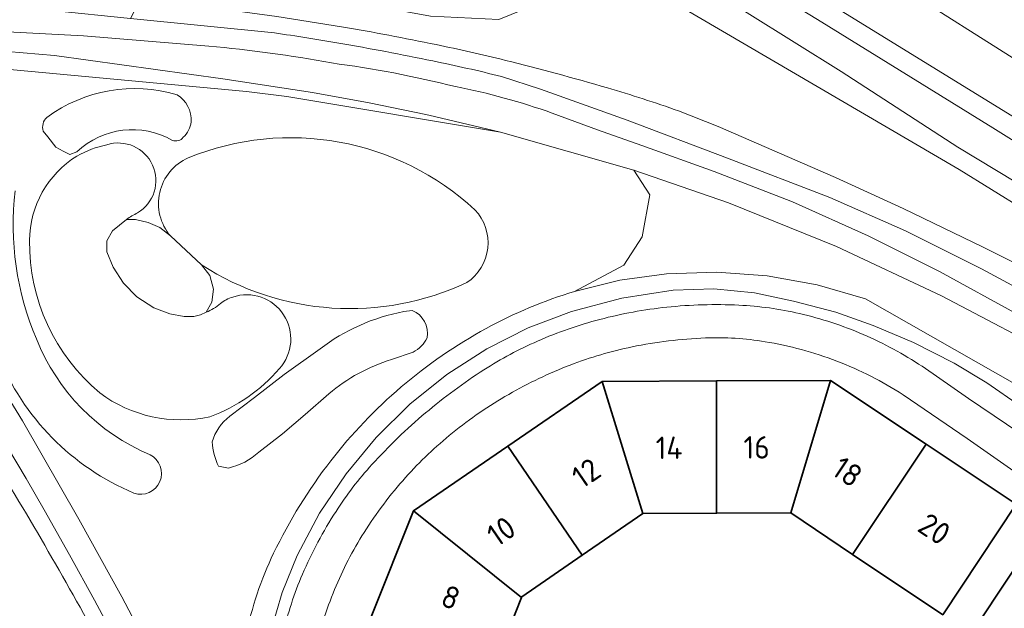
# Model space of a CAD drawing. Extents: x 150256 to 156914, y 461459 to 469481.
# Tile 682 of 731: x 154803 to 154862, y 468420 to 468455. Entities that reach past the tile are written whole.
import ezdxf
from ezdxf.enums import TextEntityAlignment as Align

# ---------------------------------------------------------------- set-up
doc = ezdxf.new("R2010")
doc.units = 0
doc.header["$LTSCALE"] = 0.75
for name, color, linetype, lineweight in [('B-RO-GR-BEPLANTING_CULTUUR_HEESTERS-GV', 251, 'CONTINUOUS', 18), ('B-RO-IE-TERREINAFSCHEIDING_KUNSTMATIG_MUUR-GV', 251, 'CONTINUOUS', 18), ('B-RO-OG-BEBOUWING-GV', 6, 'CONTINUOUS', 35), ('B-RO-OG-BEBOUWING-T18', 1, 'CONTINUOUS', 18), ('B-RO-OG-TERREIN_CULTUURSCHEIDING-GV', 251, 'CONTINUOUS', 18), ('B-RO-OG-TERREIN_ONBEGROEID-GV', 251, 'CONTINUOUS', 18), ('B-RO-VH-VERHARDING_BETONSTRAATSTEEN-GV', 251, 'CONTINUOUS', 18), ('B-RO-VH-VERHARDING_HALFVERHARDING_GRIND-GV', 251, 'CONTINUOUS', 18)]:
    doc.layers.add(name, color=color, linetype=linetype, lineweight=lineweight)
doc.styles.add('NLCS-ISO-M200-T18', font='NLCS-ISO.ttf', dxfattribs={"height": 360})

msp = doc.modelspace()

# ---------------------------------------------------------------- linework, layer by layer
at = {"layer": 'B-RO-GR-BEPLANTING_CULTUUR_HEESTERS-GV'}
for points in [[(154812.318, 468450.546, 0.235629), (154804.501, 468449.19)], [(154812.318, 468450.546, 0.235629), (154804.501, 468449.19)], [(154813.169, 468448.924, 0.276927), (154812.318, 468450.546)], [(154813.169, 468448.924, 0.276927), (154812.318, 468450.546)], [(154804.501, 468449.19, 0.297527), (154804.288, 468448.366)], [(154804.501, 468449.19, 0.297527), (154804.288, 468448.366)], [(154812.69, 468447.994, 0.182139), (154813.169, 468448.924)], [(154812.69, 468447.994, 0.182139), (154813.169, 468448.924)], [(154806.309, 468447.116, -0.332976), (154812.045, 468447.808)], [(154806.309, 468447.116, -0.332976), (154812.045, 468447.808)], [(154812.045, 468447.808, 0.33149), (154812.69, 468447.994)], [(154812.045, 468447.808, 0.33149), (154812.69, 468447.994)], [(154803.88, 468435.887, -0.129783), (154802.589, 468444.787)], [(154803.88, 468435.887, -0.129783), (154802.589, 468444.787)], [(154825.927, 468437.525, 0.117971), (154820.906, 468435.285)], [(154825.927, 468437.525, 0.117971), (154820.906, 468435.285)], [(154827.34, 468435.95, 0.351902), (154826.436, 468437.598)], [(154827.34, 468435.95, 0.351902), (154826.436, 468437.598)], [(154810.696, 468428.93, -0.200464), (154803.88, 468435.887)], [(154810.696, 468428.93, -0.200464), (154803.88, 468435.887)], [(154826.489, 468435.099, 0.163337), (154827.34, 468435.95)], [(154826.489, 468435.099, 0.163337), (154827.34, 468435.95)], [(154801.574, 468434.921, 0.200754), (154809.725, 468426.629)], [(154801.574, 468434.921, 0.200754), (154809.725, 468426.629)], [(154821.438, 468432.599, -0.101295), (154825.187, 468434.647)], [(154821.438, 468432.599, -0.101295), (154825.187, 468434.647)], [(154815.482, 468431.243, 0.150914), (154814.419, 468429.701)], [(154815.482, 468431.243, 0.150914), (154814.419, 468429.701)], [(154814.419, 468429.701, 0.097013), (154814.817, 468428.239)], [(154814.419, 468429.701, 0.097013), (154814.817, 468428.239)], [(154809.725, 468426.629, 0.938276), (154810.696, 468428.93)], [(154809.725, 468426.629, 0.938276), (154810.696, 468428.93)], [(154815.402, 468428.133, 0.132485), (154817.237, 468429.09)], [(154815.402, 468428.133, 0.132485), (154817.237, 468429.09)]]:
    msp.add_lwpolyline(points, format="xyb", dxfattribs=at)
for points in [[(154804.288, 468448.366), (154804.554, 468448.02), (154805.033, 468447.409), (154805.485, 468447.169), (154805.884, 468446.957), (154806.309, 468447.116)], [(154804.288, 468448.366), (154804.554, 468448.02), (154805.033, 468447.409), (154805.485, 468447.169), (154805.884, 468446.957), (154806.309, 468447.116)], [(154826.436, 468437.598), (154825.927, 468437.525)], [(154826.436, 468437.598), (154825.927, 468437.525)], [(154820.906, 468435.285), (154818.752, 468433.743), (154816.971, 468432.36), (154815.482, 468431.243)], [(154820.906, 468435.285), (154818.752, 468433.743), (154816.971, 468432.36), (154815.482, 468431.243)], [(154825.187, 468434.647), (154826.489, 468435.099)], [(154825.187, 468434.647), (154826.489, 468435.099)], [(154817.237, 468429.09), (154818.646, 468430.18), (154820.002, 468431.35), (154821.438, 468432.599)], [(154817.237, 468429.09), (154818.646, 468430.18), (154820.002, 468431.35), (154821.438, 468432.599)], [(154814.817, 468428.239), (154815.402, 468428.133)], [(154814.817, 468428.239), (154815.402, 468428.133)]]:
    msp.add_lwpolyline(points, dxfattribs=at)
at = {"layer": 'B-RO-IE-TERREINAFSCHEIDING_KUNSTMATIG_MUUR-GV'}
for points in [[(154722.732, 468526.878), (154731.365, 468522.454), (154739.459, 468518.253), (154747.49, 468514.031), (154753.255, 468510.962), (154761.923, 468506.299), (154769.706, 468502.077), (154773.511, 468500), (154777.474, 468497.828), (154804.418, 468482.636), (154830.356, 468467.524), (154839.527, 468461.942), (154845.153, 468458.508), (154850.77, 468455.06), (154861.31, 468448.553), (154865.722, 468445.803)], [(154866.091, 468447.046), (154851.406, 468456.07), (154845.758, 468459.544), (154840.11, 468463.018), (154830.976, 468468.58), (154778.008, 468498.948), (154776.086, 468500), (154770.259, 468503.178), (154762.499, 468507.39), (154751.371, 468513.397), (154748.112, 468515.136), (154741.417, 468518.639), (154731.911, 468523.532), (154728.497, 468525.266)]]:
    msp.add_lwpolyline(points, dxfattribs=at)
at = {"layer": 'B-RO-OG-BEBOUWING-GV'}
for points in [[(154840.284, 468425.401), (154844.72, 468425.418), (154844.701, 468433.363), (154837.841, 468433.336)], [(154840.284, 468425.401), (154844.72, 468425.418), (154844.701, 468433.363), (154837.841, 468433.336)], [(154844.701, 468433.363), (154844.72, 468425.418), (154849.172, 468425.436), (154851.554, 468433.39)], [(154844.701, 468433.363), (154844.72, 468425.418), (154849.172, 468425.436), (154851.554, 468433.39)], [(154857.298, 468429.567), (154851.554, 468433.39), (154849.172, 468425.436), (154852.881, 468422.95)], [(154857.298, 468429.567), (154851.554, 468433.39), (154849.172, 468425.436), (154852.881, 468422.95)], [(154840.284, 468425.401), (154837.841, 468433.336), (154832.173, 468429.452), (154836.644, 468422.896)], [(154840.284, 468425.401), (154837.841, 468433.336), (154832.173, 468429.452), (154836.644, 468422.896)], [(154826.518, 468425.573), (154833.01, 468420.37), (154833.024, 468420.405), (154836.644, 468422.896), (154832.173, 468429.452)], [(154826.518, 468425.573), (154833.01, 468420.37), (154833.024, 468420.405), (154836.644, 468422.896), (154832.173, 468429.452)], [(154857.298, 468429.567), (154852.881, 468422.95), (154858.293, 468419.322), (154862.708, 468425.966)], [(154857.298, 468429.567), (154852.881, 468422.95), (154858.293, 468419.322), (154862.708, 468425.966)], [(154823.98, 468419.198), (154831.373, 468416.255), (154833.01, 468420.37), (154826.518, 468425.573)], [(154823.98, 468419.198), (154831.373, 468416.255), (154833.01, 468420.37), (154826.518, 468425.573)], [(154864.667, 468412.959), (154870.147, 468421.101), (154868.61, 468422.129), (154868.666, 468422.212), (154868.018, 468422.645), (154868.378, 468423.186), (154864.884, 468425.517), (154859.994, 468418.187), (154859.428, 468417.339), (154862.913, 468415.014), (154862.502, 468414.399)], [(154864.667, 468412.959), (154870.147, 468421.101), (154868.61, 468422.129), (154868.666, 468422.212), (154868.018, 468422.645), (154868.378, 468423.186), (154864.884, 468425.517), (154859.994, 468418.187), (154859.428, 468417.339), (154862.913, 468415.014), (154862.502, 468414.399)]]:
    msp.add_lwpolyline(points, close=True, dxfattribs=at)
at = {"layer": 'B-RO-OG-TERREIN_CULTUURSCHEIDING-GV'}
for points in [[(154728.497, 468525.266), (154731.911, 468523.532), (154741.417, 468518.639), (154748.112, 468515.136), (154751.371, 468513.397), (154762.499, 468507.39), (154770.259, 468503.178), (154776.086, 468500), (154778.008, 468498.948), (154830.976, 468468.58), (154840.11, 468463.018), (154845.758, 468459.544), (154851.406, 468456.07), (154866.091, 468447.046)], [(155022.288, 468345.483), (155021.795, 468345.864), (155000, 468360.734), (154937.757, 468403.276), (154927.188, 468410.499), (154916.59, 468417.682), (154900.704, 468428.361), (154895.358, 468431.895), (154892.555, 468433.702), (154873.831, 468445.598), (154854.574, 468457.786), (154851.907, 468459.447), (154851.019, 468459.985), (154829.448, 468472.858), (154818.073, 468479.638), (154806.695, 468486.412), (154806.617, 468486.465)], [(154806.617, 468486.465), (154806.695, 468486.412), (154818.073, 468479.638), (154829.448, 468472.858), (154851.019, 468459.985), (154851.907, 468459.447), (154854.574, 468457.786), (154873.831, 468445.598), (154892.555, 468433.702), (154895.358, 468431.895), (154900.704, 468428.361), (154916.59, 468417.682), (154927.188, 468410.499), (154937.757, 468403.276), (155000, 468360.734), (155021.795, 468345.864), (155022.288, 468345.483)], [(155022.288, 468345.483), (155021.795, 468345.864), (155000, 468360.734), (154937.757, 468403.276), (154927.188, 468410.499), (154916.59, 468417.682), (154900.704, 468428.361), (154895.358, 468431.895), (154892.555, 468433.702), (154873.831, 468445.598), (154854.574, 468457.786), (154851.907, 468459.447), (154851.019, 468459.985), (154829.448, 468472.858), (154818.073, 468479.638), (154806.695, 468486.412), (154806.617, 468486.465)], [(154806.617, 468486.465), (154806.695, 468486.412), (154818.073, 468479.638), (154829.448, 468472.858), (154851.019, 468459.985), (154851.907, 468459.447), (154854.574, 468457.786), (154873.831, 468445.598), (154892.555, 468433.702), (154895.358, 468431.895), (154900.704, 468428.361), (154916.59, 468417.682), (154927.188, 468410.499), (154937.757, 468403.276), (155000, 468360.734), (155021.795, 468345.864), (155022.288, 468345.483)], [(154867.321, 468442.505), (154859.2, 468447.395), (154852.191, 468451.939), (154846.554, 468455.464), (154841.103, 468458.736), (154836.18, 468461.709), (154834.969, 468462.354), (154832.179, 468464.209), (154822.844, 468469.981), (154818.318, 468472.521), (154817.372, 468470.65), (154830.859, 468462.861), (154833.868, 468461.006), (154836.189, 468459.575), (154836.535, 468459.362), (154859.272, 468446.07), (154865.104, 468442.461)], [(154867.321, 468442.505), (154859.2, 468447.395), (154852.191, 468451.939), (154846.554, 468455.464), (154841.103, 468458.736), (154836.18, 468461.709), (154834.969, 468462.354), (154832.179, 468464.209), (154822.844, 468469.981), (154818.318, 468472.521), (154817.372, 468470.65), (154830.859, 468462.861), (154833.868, 468461.006), (154836.189, 468459.575), (154836.535, 468459.362), (154859.272, 468446.07), (154865.104, 468442.461)], [(154842.435, 468449.574), (154844.818, 468448.643), (154851.865, 468445.572), (154855.919, 468443.71), (154860.721, 468441.401), (154865.111, 468439.201), (154869.015, 468437.165), (154870.379, 468439.349), (154865.104, 468442.461), (154859.272, 468446.07), (154836.535, 468459.362), (154836.189, 468459.575), (154833.868, 468461.006), (154835.606, 468457.417), (154834.706, 468456.323), (154831.632, 468455.073), (154827.534, 468455.26), (154820.859, 468456.511), (154810.805, 468457.663), (154810.129, 468456.324), (154811.532, 468456.161), (154818.305, 468455.252), (154822.195, 468454.636)], [(154842.435, 468449.574), (154844.818, 468448.643), (154851.865, 468445.572), (154855.919, 468443.71), (154860.721, 468441.401), (154865.111, 468439.201), (154869.015, 468437.165), (154870.379, 468439.349), (154865.104, 468442.461), (154859.272, 468446.07), (154836.535, 468459.362), (154836.189, 468459.575), (154833.868, 468461.006), (154835.606, 468457.417), (154834.706, 468456.323), (154831.632, 468455.073), (154827.534, 468455.26), (154820.859, 468456.511), (154810.805, 468457.663), (154810.129, 468456.324), (154811.532, 468456.161), (154818.305, 468455.252), (154822.195, 468454.636)], [(154822.195, 468454.636), (154818.305, 468455.252), (154811.532, 468456.161), (154810.129, 468456.324), (154809.526, 468455.133), (154818.172, 468454.261)], [(154822.195, 468454.636), (154818.305, 468455.252), (154811.532, 468456.161), (154810.129, 468456.324), (154809.526, 468455.133), (154818.172, 468454.261)], [(154814.225, 468453.474), (154806.704, 468454.086), (154797.193, 468454.595)], [(154814.225, 468453.474), (154806.704, 468454.086), (154797.193, 468454.595)], [(154787.747, 468452.852), (154788.403, 468451.946), (154789.893, 468453.032), (154791.259, 468453.473), (154793.18, 468453.571), (154795.119, 468453.559), (154800.243, 468453.31), (154804.959, 468452.901), (154815.071, 468451.502), (154820.451, 468450.686), (154823.861, 468450.061), (154827.257, 468449.362), (154827.782, 468449.248), (154831.739, 468448.31), (154839.744, 468446.024), (154845.437, 468444.054), (154851.912, 468441.427), (154858.224, 468438.475), (154865.687, 468434.547), (154865.901, 468434.376), (154866.045, 468434.104), (154866.07, 468433.883), (154864.436, 468431.219), (154865.115, 468430.414)], [(154787.747, 468452.852), (154788.403, 468451.946), (154789.893, 468453.032), (154791.259, 468453.473), (154793.18, 468453.571), (154795.119, 468453.559), (154800.243, 468453.31), (154804.959, 468452.901), (154815.071, 468451.502), (154820.451, 468450.686), (154823.861, 468450.061), (154827.257, 468449.362), (154827.782, 468449.248), (154831.739, 468448.31), (154839.744, 468446.024), (154845.437, 468444.054), (154851.912, 468441.427), (154858.224, 468438.475), (154865.687, 468434.547), (154865.901, 468434.376), (154866.045, 468434.104), (154866.07, 468433.883), (154864.436, 468431.219), (154865.115, 468430.414)], [(154799.902, 468452.288), (154816.497, 468450.752), (154818.91, 468450.443), (154831.739, 468448.31), (154827.782, 468449.248), (154827.257, 468449.362), (154823.861, 468450.061), (154820.451, 468450.686), (154815.071, 468451.502), (154804.959, 468452.901), (154800.243, 468453.31)], [(154799.902, 468452.288), (154816.497, 468450.752), (154818.91, 468450.443), (154831.739, 468448.31), (154827.782, 468449.248), (154827.257, 468449.362), (154823.861, 468450.061), (154820.451, 468450.686), (154815.071, 468451.502), (154804.959, 468452.901), (154800.243, 468453.31)], [(154836.182, 468438.739), (154839.151, 468440.324), (154840.252, 468442.008), (154840.7, 468444.531), (154839.744, 468446.024), (154831.739, 468448.31), (154818.91, 468450.443), (154816.497, 468450.752), (154799.902, 468452.288)], [(154836.182, 468438.739), (154839.151, 468440.324), (154840.252, 468442.008), (154840.7, 468444.531), (154839.744, 468446.024), (154831.739, 468448.31), (154818.91, 468450.443), (154816.497, 468450.752), (154799.902, 468452.288)], [(154831.796, 468451.645), (154834.152, 468450.884), (154839.35, 468449.023), (154845.376, 468446.749), (154851.517, 468444.387), (154856.068, 468442.372), (154860.62, 468440.097), (154865.055, 468437.707), (154867.568, 468436.247), (154868.815, 468435.81)], [(154831.796, 468451.645), (154834.152, 468450.884), (154839.35, 468449.023), (154845.376, 468446.749), (154851.517, 468444.387), (154856.068, 468442.372), (154860.62, 468440.097), (154865.055, 468437.707), (154867.568, 468436.247), (154868.815, 468435.81)], [(154866.151, 468435.433), (154862.843, 468437.332), (154858.099, 468439.937), (154853.824, 468442.086), (154849.277, 468444.112), (154844.572, 468445.935), (154840.217, 468447.496), (154837.56, 468448.449), (154834.84, 468449.449)], [(154866.151, 468435.433), (154862.843, 468437.332), (154858.099, 468439.937), (154853.824, 468442.086), (154849.277, 468444.112), (154844.572, 468445.935), (154840.217, 468447.496), (154837.56, 468448.449), (154834.84, 468449.449)], [(154865.111, 468439.201), (154860.721, 468441.401), (154855.919, 468443.71), (154851.865, 468445.572), (154844.818, 468448.643), (154842.435, 468449.574)], [(154865.111, 468439.201), (154860.721, 468441.401), (154855.919, 468443.71), (154851.865, 468445.572), (154844.818, 468448.643), (154842.435, 468449.574)], [(154806.309, 468447.116), (154805.884, 468446.957), (154805.485, 468447.169), (154805.033, 468447.409), (154804.554, 468448.02), (154804.288, 468448.366)], [(154806.309, 468447.116), (154805.884, 468446.957), (154805.485, 468447.169), (154805.033, 468447.409), (154804.554, 468448.02), (154804.288, 468448.366)], [(154814.063, 468437.486), (154813.72, 468437.336), (154813.336, 468437.23), (154812.75, 468437.224), (154811.878, 468437.385), (154810.915, 468437.757), (154809.913, 468438.421), (154809.106, 468439.233), (154808.481, 468440.2), (154808.102, 468441.123), (154808.104, 468441.786), (154808.433, 468442.379), (154809.286, 468443.062)], [(154814.063, 468437.486), (154813.72, 468437.336), (154813.336, 468437.23), (154812.75, 468437.224), (154811.878, 468437.385), (154810.915, 468437.757), (154809.913, 468438.421), (154809.106, 468439.233), (154808.481, 468440.2), (154808.102, 468441.123), (154808.104, 468441.786), (154808.433, 468442.379), (154809.286, 468443.062)], [(154809.286, 468443.062), (154809.828, 468443.049), (154810.577, 468442.875), (154811.286, 468442.572), (154811.923, 468442.068)], [(154809.286, 468443.062), (154809.828, 468443.049), (154810.577, 468442.875), (154811.286, 468442.572), (154811.923, 468442.068)], [(154811.923, 468442.068), (154813.792, 468440.33)], [(154811.923, 468442.068), (154813.792, 468440.33)], [(154813.792, 468440.33), (154814.286, 468439.695), (154814.507, 468438.877), (154814.403, 468438.102), (154814.063, 468437.486)], [(154813.792, 468440.33), (154814.286, 468439.695), (154814.507, 468438.877), (154814.403, 468438.102), (154814.063, 468437.486)], [(154846.99, 468438.657), (154849.341, 468438.164), (154851.869, 468437.489), (154854.11, 468436.695), (154856.546, 468435.674), (154858.985, 468434.426), (154860.938, 468433.249), (154862.973, 468431.856), (154864.964, 468430.255), (154865, 468430.226), (154865.003, 468430.231), (154865.115, 468430.414), (154864.436, 468431.219), (154862.903, 468433.034), (154853.666, 468438.298), (154850.75, 468439.143), (154847.762, 468439.679), (154844.735, 468439.899), (154841.701, 468439.8), (154838.913, 468439.415), (154836.182, 468438.739)], [(154846.99, 468438.657), (154849.341, 468438.164), (154851.869, 468437.489), (154854.11, 468436.695), (154856.546, 468435.674), (154858.985, 468434.426), (154860.938, 468433.249), (154862.973, 468431.856), (154864.964, 468430.255), (154865, 468430.226), (154865.003, 468430.231), (154865.115, 468430.414), (154864.436, 468431.219), (154862.903, 468433.034), (154853.666, 468438.298), (154850.75, 468439.143), (154847.762, 468439.679), (154844.735, 468439.899), (154841.701, 468439.8), (154838.913, 468439.415), (154836.182, 468438.739)], [(154817.948, 468418.334), (154818.626, 468420.653), (154819.538, 468422.89), (154820.877, 468425.416), (154822.467, 468427.792), (154824.275, 468429.977), (154826.296, 468431.965), (154828.52, 468433.746), (154830.916, 468435.289), (154833.396, 468436.546), (154835.995, 468437.535), (154839.022, 468438.338), (154842.117, 468438.818), (154844.559, 468438.903), (154846.99, 468438.657)], [(154862.973, 468431.856), (154860.938, 468433.249), (154858.985, 468434.426), (154856.546, 468435.674), (154854.11, 468436.695), (154851.869, 468437.489), (154849.341, 468438.164), (154846.99, 468438.657), (154844.559, 468438.903), (154842.117, 468438.818), (154839.022, 468438.338), (154835.995, 468437.535), (154833.396, 468436.546), (154830.916, 468435.289), (154828.52, 468433.746), (154826.296, 468431.965), (154824.275, 468429.977), (154822.467, 468427.792), (154820.877, 468425.416), (154819.538, 468422.89), (154818.626, 468420.653), (154817.948, 468418.334)], [(154817.948, 468418.334), (154818.626, 468420.653), (154819.538, 468422.89), (154820.877, 468425.416), (154822.467, 468427.792), (154824.275, 468429.977), (154826.296, 468431.965), (154828.52, 468433.746), (154830.916, 468435.289), (154833.396, 468436.546), (154835.995, 468437.535), (154839.022, 468438.338), (154842.117, 468438.818), (154844.559, 468438.903), (154846.99, 468438.657)], [(154862.973, 468431.856), (154860.938, 468433.249), (154858.985, 468434.426), (154856.546, 468435.674), (154854.11, 468436.695), (154851.869, 468437.489), (154849.341, 468438.164), (154846.99, 468438.657), (154844.559, 468438.903), (154842.117, 468438.818), (154839.022, 468438.338), (154835.995, 468437.535), (154833.396, 468436.546), (154830.916, 468435.289), (154828.52, 468433.746), (154826.296, 468431.965), (154824.275, 468429.977), (154822.467, 468427.792), (154820.877, 468425.416), (154819.538, 468422.89), (154818.626, 468420.653), (154817.948, 468418.334)], [(154825.927, 468437.525), (154826.436, 468437.598)], [(154825.927, 468437.525), (154826.436, 468437.598)], [(154815.482, 468431.243), (154816.971, 468432.36), (154818.752, 468433.743), (154820.906, 468435.285)], [(154815.482, 468431.243), (154816.971, 468432.36), (154818.752, 468433.743), (154820.906, 468435.285)], [(154826.489, 468435.099), (154825.187, 468434.647)], [(154826.489, 468435.099), (154825.187, 468434.647)], [(154801.022, 468434.226), (154803.03, 468430.96), (154806.429, 468425.07), (154809.002, 468420.397), (154811.481, 468415.674), (154815.84, 468406.313), (154818.523, 468399.351), (154819.085, 468399.551), (154817.228, 468406.842)], [(154817.228, 468406.842), (154819.085, 468399.551), (154818.523, 468399.351), (154815.84, 468406.313), (154811.481, 468415.674), (154809.002, 468420.397), (154806.429, 468425.07), (154803.03, 468430.96), (154801.022, 468434.226)], [(154801.022, 468434.226), (154803.03, 468430.96), (154806.429, 468425.07), (154809.002, 468420.397), (154811.481, 468415.674), (154815.84, 468406.313), (154818.523, 468399.351), (154819.085, 468399.551), (154817.228, 468406.842)], [(154817.228, 468406.842), (154819.085, 468399.551), (154818.523, 468399.351), (154815.84, 468406.313), (154811.481, 468415.674), (154809.002, 468420.397), (154806.429, 468425.07), (154803.03, 468430.96), (154801.022, 468434.226)], [(154857.054, 468434.242), (154859.84, 468432.318), (154863.661, 468429.722)], [(154857.054, 468434.242), (154859.84, 468432.318), (154863.661, 468429.722)], [(154821.438, 468432.599), (154820.002, 468431.35), (154818.646, 468430.18), (154817.237, 468429.09)], [(154821.438, 468432.599), (154820.002, 468431.35), (154818.646, 468430.18), (154817.237, 468429.09)], [(154802.136, 468429.38), (154803.251, 468427.507), (154804.34, 468425.619), (154805.86, 468422.918), (154807.353, 468420.202), (154808.585, 468417.912)], [(154808.585, 468417.912), (154807.353, 468420.202), (154805.86, 468422.918), (154804.34, 468425.619), (154803.251, 468427.507), (154802.136, 468429.38)], [(154802.136, 468429.38), (154803.251, 468427.507), (154804.34, 468425.619), (154805.86, 468422.918), (154807.353, 468420.202), (154808.585, 468417.912)], [(154808.585, 468417.912), (154807.353, 468420.202), (154805.86, 468422.918), (154804.34, 468425.619), (154803.251, 468427.507), (154802.136, 468429.38)], [(154815.402, 468428.133), (154814.817, 468428.239)], [(154815.402, 468428.133), (154814.817, 468428.239)]]:
    msp.add_lwpolyline(points, dxfattribs=at)
for points in [[(154822.195, 468454.636, -0.007908), (154827.873, 468453.559)], [(154827.873, 468453.559, 0.007908), (154822.195, 468454.636)], [(154822.195, 468454.636, -0.007908), (154827.873, 468453.559)], [(154827.873, 468453.559, 0.007908), (154822.195, 468454.636)], [(154818.172, 468454.261, -0.007982), (154822.038, 468453.648)], [(154818.172, 468454.261, -0.007982), (154822.038, 468453.648)], [(154821.585, 468452.458, 0.023108), (154814.225, 468453.474)], [(154821.585, 468452.458, 0.023108), (154814.225, 468453.474)], [(154822.038, 468453.648, -0.007832), (154827.671, 468452.58)], [(154822.038, 468453.648, -0.007832), (154827.671, 468452.58)], [(154827.873, 468453.559, -0.010568), (154832.037, 468452.615)], [(154832.037, 468452.615, 0.010568), (154827.873, 468453.559)], [(154827.873, 468453.559, -0.010568), (154832.037, 468452.615)], [(154832.037, 468452.615, 0.010568), (154827.873, 468453.559)], [(154829.04, 468451.038, 0.028711), (154821.585, 468452.458)], [(154829.04, 468451.038, 0.028711), (154821.585, 468452.458)], [(154827.671, 468452.58, -0.010385), (154831.796, 468451.645)], [(154827.671, 468452.58, -0.010385), (154831.796, 468451.645)], [(154832.037, 468452.615, -0.010292), (154838.158, 468450.962)], [(154838.158, 468450.962, 0.010292), (154832.037, 468452.615)], [(154832.037, 468452.615, -0.010292), (154838.158, 468450.962)], [(154838.158, 468450.962, 0.010292), (154832.037, 468452.615)], [(154804.501, 468449.19, -0.235629), (154812.318, 468450.546)], [(154804.501, 468449.19, -0.235629), (154812.318, 468450.546)], [(154812.318, 468450.546, -0.276927), (154813.169, 468448.924)], [(154812.318, 468450.546, -0.276927), (154813.169, 468448.924)], [(154834.84, 468449.449, 0.037117), (154829.04, 468451.038)], [(154834.84, 468449.449, 0.037117), (154829.04, 468451.038)], [(154838.158, 468450.962, -0.01498), (154842.435, 468449.574)], [(154842.435, 468449.574, 0.01498), (154838.158, 468450.962)], [(154838.158, 468450.962, -0.01498), (154842.435, 468449.574)], [(154842.435, 468449.574, 0.01498), (154838.158, 468450.962)], [(154804.288, 468448.366, -0.297527), (154804.501, 468449.19)], [(154804.288, 468448.366, -0.297527), (154804.501, 468449.19)], [(154813.169, 468448.924, -0.182139), (154812.69, 468447.994)], [(154813.169, 468448.924, -0.182139), (154812.69, 468447.994)], [(154812.045, 468447.808, 0.332976), (154806.309, 468447.116)], [(154812.045, 468447.808, 0.332976), (154806.309, 468447.116)], [(154808.1, 468447.544, 0.078701), (154806.309, 468446.869)], [(154806.309, 468446.869, -0.078701), (154808.1, 468447.544)], [(154808.1, 468447.544, 0.078701), (154806.309, 468446.869)], [(154806.309, 468446.869, -0.078701), (154808.1, 468447.544)], [(154809.946, 468443.456, 0.892837), (154808.1, 468447.544)], [(154808.1, 468447.544, -0.892837), (154809.946, 468443.456)], [(154809.946, 468443.456, 0.892837), (154808.1, 468447.544)], [(154808.1, 468447.544, -0.892837), (154809.946, 468443.456)], [(154812.69, 468447.994, -0.33149), (154812.045, 468447.808)], [(154812.69, 468447.994, -0.33149), (154812.045, 468447.808)], [(154830.209, 468443.638, 0.291097), (154812.991, 468446.762)], [(154812.991, 468446.762, -0.291097), (154830.209, 468443.638)], [(154830.209, 468443.638, 0.291097), (154812.991, 468446.762)], [(154812.991, 468446.762, -0.291097), (154830.209, 468443.638)], [(154806.309, 468446.869, 0.258833), (154803.462, 468441.796)], [(154803.462, 468441.796, -0.258833), (154806.309, 468446.869)], [(154806.309, 468446.869, 0.258833), (154803.462, 468441.796)], [(154803.462, 468441.796, -0.258833), (154806.309, 468446.869)], [(154812.991, 468446.762, 0.501915), (154811.923, 468442.068)], [(154811.923, 468442.068, -0.501915), (154812.991, 468446.762)], [(154812.991, 468446.762, 0.501915), (154811.923, 468442.068)], [(154811.923, 468442.068, -0.501915), (154812.991, 468446.762)], [(154802.589, 468444.787, 0.129783), (154803.88, 468435.887)], [(154802.589, 468444.787, 0.129783), (154803.88, 468435.887)], [(154809.286, 468443.062, -0.030343), (154809.946, 468443.456)], [(154809.946, 468443.456, 0.030343), (154809.286, 468443.062)], [(154809.286, 468443.062, -0.030343), (154809.946, 468443.456)], [(154809.946, 468443.456, 0.030343), (154809.286, 468443.062)], [(154829.726, 468439.273, 0.461175), (154830.209, 468443.638)], [(154830.209, 468443.638, -0.461175), (154829.726, 468439.273)], [(154829.726, 468439.273, 0.461175), (154830.209, 468443.638)], [(154830.209, 468443.638, -0.461175), (154829.726, 468439.273)], [(154803.462, 468441.796, 0.224485), (154807.678, 468432.645)], [(154807.678, 468432.645, -0.224485), (154803.462, 468441.796)], [(154803.462, 468441.796, 0.224485), (154807.678, 468432.645)], [(154807.678, 468432.645, -0.224485), (154803.462, 468441.796)], [(154813.792, 468440.33, 0.258507), (154829.726, 468439.273)], [(154829.726, 468439.273, -0.258507), (154813.792, 468440.33)], [(154813.792, 468440.33, 0.258507), (154829.726, 468439.273)], [(154829.726, 468439.273, -0.258507), (154813.792, 468440.33)], [(154830.883, 468436.515, -0.051708), (154836.182, 468438.739)], [(154836.182, 468438.739, 0.051708), (154830.883, 468436.515)], [(154830.883, 468436.515, -0.051708), (154836.182, 468438.739)], [(154836.182, 468438.739, 0.051708), (154830.883, 468436.515)], [(154815.659, 468438.402, 0.089667), (154814.926, 468438.006)], [(154814.926, 468438.006, -0.089667), (154815.659, 468438.402)], [(154815.659, 468438.402, 0.089667), (154814.926, 468438.006)], [(154814.926, 468438.006, -0.089667), (154815.659, 468438.402)], [(154818.47, 468434.106, 0.768721), (154815.659, 468438.402)], [(154815.659, 468438.402, -0.768721), (154818.47, 468434.106)], [(154818.47, 468434.106, 0.768721), (154815.659, 468438.402)], [(154815.659, 468438.402, -0.768721), (154818.47, 468434.106)], [(154814.926, 468438.006, -0.071659), (154814.063, 468437.486)], [(154814.063, 468437.486, 0.071659), (154814.926, 468438.006)], [(154814.926, 468438.006, -0.071659), (154814.063, 468437.486)], [(154814.063, 468437.486, 0.071659), (154814.926, 468438.006)], [(154820.906, 468435.285, -0.117971), (154825.927, 468437.525)], [(154820.906, 468435.285, -0.117971), (154825.927, 468437.525)], [(154826.436, 468437.598, -0.351902), (154827.34, 468435.95)], [(154826.436, 468437.598, -0.351902), (154827.34, 468435.95)], [(154837.711, 468437.059, -0.038103), (154841.722, 468437.792)], [(154837.711, 468437.059, -0.038103), (154841.722, 468437.792)], [(154841.722, 468437.792, -0.037871), (154846.052, 468437.914)], [(154841.722, 468437.792, -0.037871), (154846.052, 468437.914)], [(154846.052, 468437.914, -0.045519), (154849.696, 468437.41)], [(154846.052, 468437.914, -0.045519), (154849.696, 468437.41)], [(154833.966, 468435.755, -0.039475), (154837.711, 468437.059)], [(154833.966, 468435.755, -0.039475), (154837.711, 468437.059)], [(154849.696, 468437.41, -0.044736), (154853.518, 468436.157)], [(154849.696, 468437.41, -0.044736), (154853.518, 468436.157)], [(154825.779, 468433.003, -0.051307), (154830.883, 468436.515)], [(154830.883, 468436.515, 0.051307), (154825.779, 468433.003)], [(154825.779, 468433.003, -0.051307), (154830.883, 468436.515)], [(154830.883, 468436.515, 0.051307), (154825.779, 468433.003)], [(154803.88, 468435.887, 0.200464), (154810.696, 468428.93)], [(154803.88, 468435.887, 0.200464), (154810.696, 468428.93)], [(154827.34, 468435.95, -0.163337), (154826.489, 468435.099)], [(154827.34, 468435.95, -0.163337), (154826.489, 468435.099)], [(154830.744, 468434.03, -0.038935), (154833.966, 468435.755)], [(154830.744, 468434.03, -0.038935), (154833.966, 468435.755)], [(154853.518, 468436.157, -0.044953), (154857.054, 468434.242)], [(154853.518, 468436.157, -0.044953), (154857.054, 468434.242)], [(154809.725, 468426.629, -0.200754), (154801.574, 468434.921)], [(154809.725, 468426.629, -0.200754), (154801.574, 468434.921)], [(154825.187, 468434.647, 0.101295), (154821.438, 468432.599)], [(154825.187, 468434.647, 0.101295), (154821.438, 468432.599)], [(154814.293, 468431.212, 0.126315), (154818.47, 468434.106)], [(154818.47, 468434.106, -0.126315), (154814.293, 468431.212)], [(154814.293, 468431.212, 0.126315), (154818.47, 468434.106)], [(154818.47, 468434.106, -0.126315), (154814.293, 468431.212)], [(154827.239, 468431.444, -0.033016), (154830.744, 468434.03)], [(154827.239, 468431.444, -0.033016), (154830.744, 468434.03)], [(154821.552, 468428.57, -0.051967), (154825.779, 468433.003)], [(154825.779, 468433.003, 0.051967), (154821.552, 468428.57)], [(154821.552, 468428.57, -0.051967), (154825.779, 468433.003)], [(154825.779, 468433.003, 0.051967), (154821.552, 468428.57)], [(154807.678, 468432.645, 0.216007), (154814.293, 468431.212)], [(154814.293, 468431.212, -0.216007), (154807.678, 468432.645)], [(154807.678, 468432.645, 0.216007), (154814.293, 468431.212)], [(154814.293, 468431.212, -0.216007), (154807.678, 468432.645)], [(154814.419, 468429.701, -0.150914), (154815.482, 468431.243)], [(154814.419, 468429.701, -0.150914), (154815.482, 468431.243)], [(154824.021, 468428.342, -0.032912), (154827.239, 468431.444)], [(154824.021, 468428.342, -0.032912), (154827.239, 468431.444)], [(154814.817, 468428.239, -0.097013), (154814.419, 468429.701)], [(154814.817, 468428.239, -0.097013), (154814.419, 468429.701)], [(154810.696, 468428.93, -0.938276), (154809.725, 468426.629)], [(154810.696, 468428.93, -0.938276), (154809.725, 468426.629)], [(154817.237, 468429.09, -0.132485), (154815.402, 468428.133)], [(154817.237, 468429.09, -0.132485), (154815.402, 468428.133)], [(154801.479, 468428.357, -0.007029), (154805.023, 468422.374)], [(154801.479, 468428.357, -0.007029), (154805.023, 468422.374)], [(154818.117, 468423.019, -0.052076), (154821.552, 468428.57)], [(154821.552, 468428.57, 0.052076), (154818.117, 468423.019)], [(154818.117, 468423.019, -0.052076), (154821.552, 468428.57)], [(154821.552, 468428.57, 0.052076), (154818.117, 468423.019)], [(154821.863, 468425.534, -0.041905), (154824.021, 468428.342)], [(154821.863, 468425.534, -0.041905), (154824.021, 468428.342)], [(154819.848, 468421.752, -0.041963), (154821.863, 468425.534)], [(154819.848, 468421.752, -0.041963), (154821.863, 468425.534)], [(154816.467, 468418.05, -0.064806), (154818.117, 468423.019)], [(154818.117, 468423.019, 0.064806), (154816.467, 468418.05)], [(154816.467, 468418.05, -0.064806), (154818.117, 468423.019)], [(154818.117, 468423.019, 0.064806), (154816.467, 468418.05)], [(154805.023, 468422.374, -0.006952), (154808.342, 468416.402)], [(154805.023, 468422.374, -0.006952), (154808.342, 468416.402)], [(154818.692, 468418.168, -0.048034), (154819.848, 468421.752)], [(154818.692, 468418.168, -0.048034), (154819.848, 468421.752)]]:
    msp.add_lwpolyline(points, format="xyb", dxfattribs=at)
msp.add_lwpolyline([(154839.744, 468446.024), (154840.7, 468444.531), (154840.252, 468442.008), (154839.151, 468440.324), (154836.182, 468438.739), (154838.913, 468439.415), (154841.701, 468439.8), (154844.735, 468439.899), (154847.762, 468439.679), (154850.75, 468439.143), (154853.666, 468438.298), (154862.903, 468433.034), (154864.436, 468431.219), (154866.07, 468433.883), (154866.045, 468434.104), (154865.901, 468434.376), (154865.687, 468434.547), (154858.224, 468438.475), (154851.912, 468441.427), (154845.437, 468444.054)], close=True, dxfattribs=at)
msp.add_lwpolyline([(154839.744, 468446.024), (154840.7, 468444.531), (154840.252, 468442.008), (154839.151, 468440.324), (154836.182, 468438.739), (154838.913, 468439.415), (154841.701, 468439.8), (154844.735, 468439.899), (154847.762, 468439.679), (154850.75, 468439.143), (154853.666, 468438.298), (154862.903, 468433.034), (154864.436, 468431.219), (154866.07, 468433.883), (154866.045, 468434.104), (154865.901, 468434.376), (154865.687, 468434.547), (154858.224, 468438.475), (154851.912, 468441.427), (154845.437, 468444.054)], close=True, dxfattribs=at)
at = {"layer": 'B-RO-OG-TERREIN_ONBEGROEID-GV'}
msp.add_lwpolyline([(154813.792, 468440.33), (154811.923, 468442.068), (154811.286, 468442.572), (154810.577, 468442.875), (154809.828, 468443.049), (154809.286, 468443.062), (154808.433, 468442.379), (154808.104, 468441.786), (154808.102, 468441.123), (154808.481, 468440.2), (154809.106, 468439.233), (154809.913, 468438.421), (154810.915, 468437.757), (154811.878, 468437.385), (154812.75, 468437.224), (154813.336, 468437.23), (154813.72, 468437.336), (154814.063, 468437.486), (154814.403, 468438.102), (154814.507, 468438.877), (154814.286, 468439.695)], close=True, dxfattribs=at)
msp.add_lwpolyline([(154813.792, 468440.33), (154811.923, 468442.068), (154811.286, 468442.572), (154810.577, 468442.875), (154809.828, 468443.049), (154809.286, 468443.062), (154808.433, 468442.379), (154808.104, 468441.786), (154808.102, 468441.123), (154808.481, 468440.2), (154809.106, 468439.233), (154809.913, 468438.421), (154810.915, 468437.757), (154811.878, 468437.385), (154812.75, 468437.224), (154813.336, 468437.23), (154813.72, 468437.336), (154814.063, 468437.486), (154814.403, 468438.102), (154814.507, 468438.877), (154814.286, 468439.695)], close=True, dxfattribs=at)
at = {"layer": 'B-RO-VH-VERHARDING_BETONSTRAATSTEEN-GV'}
for points in [[(154841.722, 468437.792, 0.038103), (154837.711, 468437.059)], [(154841.722, 468437.792, 0.038103), (154837.711, 468437.059)], [(154846.052, 468437.914, 0.037871), (154841.722, 468437.792)], [(154846.052, 468437.914, 0.037871), (154841.722, 468437.792)], [(154849.696, 468437.41, 0.045519), (154846.052, 468437.914)], [(154849.696, 468437.41, 0.045519), (154846.052, 468437.914)], [(154837.711, 468437.059, 0.039475), (154833.966, 468435.755)], [(154837.711, 468437.059, 0.039475), (154833.966, 468435.755)], [(154853.518, 468436.157, 0.044736), (154849.696, 468437.41)], [(154853.518, 468436.157, 0.044736), (154849.696, 468437.41)], [(154833.966, 468435.755, 0.038935), (154830.744, 468434.03)], [(154833.966, 468435.755, 0.038935), (154830.744, 468434.03)], [(154839.641, 468435.409, -0.041359), (154844.041, 468435.945)], [(154839.641, 468435.409, -0.041359), (154844.041, 468435.945)], [(154844.041, 468435.945, -0.051071), (154847.625, 468435.722)], [(154844.041, 468435.945, -0.051071), (154847.625, 468435.722)], [(154847.625, 468435.722, -0.050985), (154851.936, 468434.55)], [(154847.625, 468435.722, -0.050985), (154851.936, 468434.55)], [(154857.054, 468434.242, 0.044953), (154853.518, 468436.157)], [(154857.054, 468434.242, 0.044953), (154853.518, 468436.157)], [(154835.928, 468434.319, -0.041461), (154839.641, 468435.409)], [(154835.928, 468434.319, -0.041461), (154839.641, 468435.409)], [(154851.936, 468434.55, -0.051151), (154855.923, 468432.534)], [(154851.936, 468434.55, -0.051151), (154855.923, 468432.534)], [(154830.744, 468434.03, 0.033016), (154827.239, 468431.444)], [(154830.744, 468434.03, 0.033016), (154827.239, 468431.444)], [(154832.232, 468432.555, -0.039536), (154835.928, 468434.319)], [(154832.232, 468432.555, -0.039536), (154835.928, 468434.319)], [(154828.853, 468430.241, -0.039551), (154832.232, 468432.555)], [(154828.853, 468430.241, -0.039551), (154832.232, 468432.555)], [(154827.239, 468431.444, 0.032912), (154824.021, 468428.342)], [(154827.239, 468431.444, 0.032912), (154824.021, 468428.342)], [(154826.041, 468427.568, -0.041391), (154828.853, 468430.241)], [(154826.041, 468427.568, -0.041391), (154828.853, 468430.241)], [(154805.023, 468422.374, 0.007029), (154801.479, 468428.357)], [(154805.023, 468422.374, 0.007029), (154801.479, 468428.357)], [(154824.021, 468428.342, 0.041905), (154821.863, 468425.534)], [(154824.021, 468428.342, 0.041905), (154821.863, 468425.534)], [(154823.548, 468424.266, -0.041572), (154826.041, 468427.568)], [(154823.548, 468424.266, -0.041572), (154826.041, 468427.568)], [(154821.863, 468425.534, 0.041963), (154819.848, 468421.752)], [(154821.863, 468425.534, 0.041963), (154819.848, 468421.752)], [(154821.779, 468420.844, -0.044819), (154823.548, 468424.266)], [(154821.779, 468420.844, -0.044819), (154823.548, 468424.266)], [(154808.342, 468416.402, 0.006952), (154805.023, 468422.374)], [(154808.342, 468416.402, 0.006952), (154805.023, 468422.374)], [(154819.848, 468421.752, 0.048034), (154818.692, 468418.168)], [(154819.848, 468421.752, 0.048034), (154818.692, 468418.168)], [(154820.603, 468417.051, -0.044211), (154821.779, 468420.844)], [(154820.603, 468417.051, -0.044211), (154821.779, 468420.844)]]:
    msp.add_lwpolyline(points, format="xyb", dxfattribs=at)
msp.add_lwpolyline([(154855.923, 468432.534), (154859.769, 468429.912), (154863.56, 468427.249), (154863.168, 468426.658), (154864.884, 468425.517), (154865.359, 468426.229), (154887.492, 468411.427), (154888.601, 468413.091), (154866.329, 468427.943), (154865.547, 468428.464), (154864.391, 468429.235), (154863.661, 468429.722), (154859.84, 468432.318), (154857.054, 468434.242)], dxfattribs=at)
msp.add_lwpolyline([(154855.923, 468432.534), (154859.769, 468429.912), (154863.56, 468427.249), (154863.168, 468426.658), (154864.884, 468425.517), (154865.359, 468426.229), (154887.492, 468411.427), (154888.601, 468413.091), (154866.329, 468427.943), (154865.547, 468428.464), (154864.391, 468429.235), (154863.661, 468429.722), (154859.84, 468432.318), (154857.054, 468434.242)], dxfattribs=at)
at = {"layer": 'B-RO-VH-VERHARDING_HALFVERHARDING_GRIND-GV'}
for points in [[(154865.722, 468445.803), (154861.31, 468448.553), (154850.77, 468455.06), (154845.153, 468458.508), (154839.527, 468461.942), (154830.356, 468467.524), (154804.418, 468482.636), (154777.474, 468497.828), (154773.511, 468500), (154769.706, 468502.077), (154761.923, 468506.299), (154753.255, 468510.962), (154747.49, 468514.031), (154739.459, 468518.253), (154731.365, 468522.454), (154722.732, 468526.878)], [(154788.439, 468489.485), (154791.121, 468487.965), (154796.021, 468485.142), (154800.187, 468483.028), (154801.581, 468482.202), (154807.146, 468478.905), (154806.881, 468477.051), (154808.898, 468475.772), (154810.097, 468475.196), (154811.043, 468476.613), (154813.752, 468475.207), (154818.318, 468472.521), (154822.844, 468469.981), (154832.179, 468464.209), (154834.969, 468462.354), (154836.18, 468461.709), (154841.103, 468458.736), (154846.554, 468455.464), (154852.191, 468451.939), (154859.2, 468447.395), (154867.321, 468442.505)], [(154788.439, 468489.485), (154791.121, 468487.965), (154796.021, 468485.142), (154800.187, 468483.028), (154801.581, 468482.202), (154807.146, 468478.905), (154806.881, 468477.051), (154808.898, 468475.772), (154810.097, 468475.196), (154811.043, 468476.613), (154813.752, 468475.207), (154818.318, 468472.521), (154822.844, 468469.981), (154832.179, 468464.209), (154834.969, 468462.354), (154836.18, 468461.709), (154841.103, 468458.736), (154846.554, 468455.464), (154852.191, 468451.939), (154859.2, 468447.395), (154867.321, 468442.505)], [(154818.172, 468454.261), (154809.526, 468455.133), (154804.816, 468455.609), (154798.855, 468455.64), (154796.654, 468455.774)], [(154818.172, 468454.261), (154809.526, 468455.133), (154804.816, 468455.609), (154798.855, 468455.64), (154796.654, 468455.774)], [(154797.193, 468454.595), (154806.704, 468454.086), (154814.225, 468453.474)], [(154797.193, 468454.595), (154806.704, 468454.086), (154814.225, 468453.474)], [(154868.815, 468435.81), (154867.568, 468436.247), (154865.055, 468437.707), (154860.62, 468440.097), (154856.068, 468442.372), (154851.517, 468444.387), (154845.376, 468446.749), (154839.35, 468449.023), (154834.152, 468450.884), (154831.796, 468451.645)], [(154868.815, 468435.81), (154867.568, 468436.247), (154865.055, 468437.707), (154860.62, 468440.097), (154856.068, 468442.372), (154851.517, 468444.387), (154845.376, 468446.749), (154839.35, 468449.023), (154834.152, 468450.884), (154831.796, 468451.645)], [(154834.84, 468449.449), (154837.56, 468448.449), (154840.217, 468447.496), (154844.572, 468445.935), (154849.277, 468444.112), (154853.824, 468442.086), (154858.099, 468439.937), (154862.843, 468437.332), (154866.151, 468435.433)], [(154834.84, 468449.449), (154837.56, 468448.449), (154840.217, 468447.496), (154844.572, 468445.935), (154849.277, 468444.112), (154853.824, 468442.086), (154858.099, 468439.937), (154862.843, 468437.332), (154866.151, 468435.433)]]:
    msp.add_lwpolyline(points, dxfattribs=at)
for points in [[(154822.038, 468453.648, 0.007982), (154818.172, 468454.261)], [(154822.038, 468453.648, 0.007982), (154818.172, 468454.261)], [(154814.225, 468453.474, -0.023108), (154821.585, 468452.458)], [(154814.225, 468453.474, -0.023108), (154821.585, 468452.458)], [(154827.671, 468452.58, 0.007832), (154822.038, 468453.648)], [(154827.671, 468452.58, 0.007832), (154822.038, 468453.648)], [(154821.585, 468452.458, -0.028711), (154829.04, 468451.038)], [(154821.585, 468452.458, -0.028711), (154829.04, 468451.038)], [(154831.796, 468451.645, 0.010385), (154827.671, 468452.58)], [(154831.796, 468451.645, 0.010385), (154827.671, 468452.58)], [(154829.04, 468451.038, -0.037117), (154834.84, 468449.449)], [(154829.04, 468451.038, -0.037117), (154834.84, 468449.449)]]:
    msp.add_lwpolyline(points, format="xyb", dxfattribs=at)

# ---------------------------------------------------------------- texts
at = {"layer": 'B-RO-OG-BEBOUWING-T18', "style": 'NLCS-ISO-M200-T18'}
for s, rotation, p in [('14', 0.2, (154841.861, 468429.352)), ('14', 0.2, (154841.861, 468429.352)), ('16', 0.2, (154847.121, 468429.373)), ('16', 0.2, (154847.121, 468429.373)), ('12', 34.4, (154836.884, 468427.831)), ('12', 34.4, (154836.884, 468427.831)), ('18', 326.3, (154852.572, 468427.907)), ('18', 326.3, (154852.572, 468427.907)), ('10', 34.5, (154831.786, 468424.336)), ('10', 34.5, (154831.786, 468424.336)), ('20', 326.2, (154857.794, 468424.472)), ('20', 326.2, (154857.794, 468424.472)), ('8', 338.3, (154828.752, 468420.369)), ('8', 338.3, (154828.752, 468420.369))]:
    msp.add_text(s, height=1.35, rotation=rotation, dxfattribs=at).set_placement(p, align=Align.MIDDLE)

doc.saveas('drawing.dxf')
